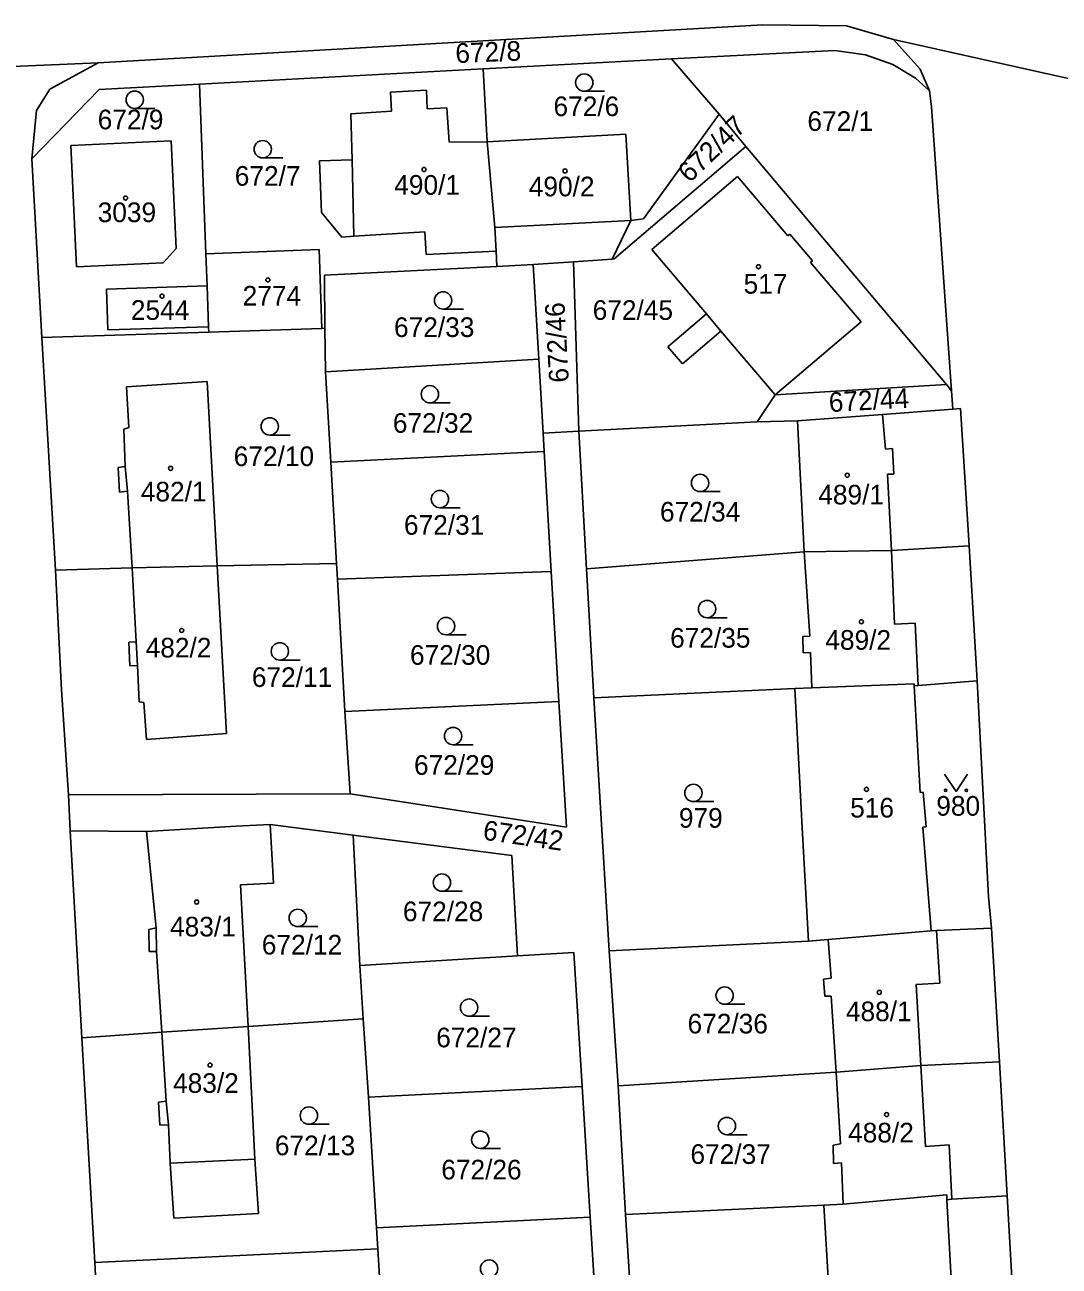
# Model space of a CAD drawing. Extents: x -735249 to -729401, y -1124843 to -1121828.
# Drawn here: x -734320.7 to -734231.2, y -1123536.1 to -1123428.7 of the extents above; entities that cross this region are included whole.
import ezdxf

# ---------------------------------------------------------------- set-up
doc = ezdxf.new("R2010")
doc.units = 0
for name, color, linetype in [('Vrstva 1', 7, 'Continuous'), ('Vrstva 18', 7, 'Continuous'), ('Vrstva 19', 7, 'Continuous'), ('Vrstva 25', 7, 'Continuous'), ('Vrstva 4', 7, 'Continuous')]:
    doc.layers.add(name, color=color, linetype=linetype)

msp = doc.modelspace()

# ---------------------------------------------------------------- linework, layer by layer
at = {"layer": 'Vrstva 1'}
for points in [[(-734314.37, -1123431.97), (-734256.86, -1123428.69)], [(-734256.86, -1123428.69), (-734249.62, -1123428.78)], [(-734249.62, -1123428.78), (-734245.55, -1123429.97)], [(-734245.55, -1123429.97), (-734243.24, -1123432.52)], [(-734245.55, -1123429.97), (-734230.31, -1123433.37)], [(-734264.76, -1123431.62), (-734281.07, -1123432.5)], [(-734264.76, -1123431.62), (-734250.63, -1123430.91)], [(-734260.66, -1123436.43), (-734264.76, -1123431.62)], [(-734250.63, -1123430.91), (-734247.98, -1123431.3)], [(-734247.98, -1123431.3), (-734245.61, -1123432.13)], [(-734338.58, -1123433.03), (-734314.37, -1123431.97)], [(-734318.55, -1123434.25), (-734314.37, -1123431.97)], [(-734281.07, -1123432.5), (-734305.6, -1123433.82)], [(-734281.07, -1123432.5), (-734280.73, -1123438.82)], [(-734245.61, -1123432.13), (-734243.65, -1123433.31)], [(-734243.24, -1123432.52), (-734242.45, -1123434.4)], [(-734305.6, -1123433.82), (-734314.3, -1123434.29)], [(-734305.6, -1123433.82), (-734305.05, -1123448.51)], [(-734243.65, -1123433.31), (-734242.45, -1123434.4)], [(-734314.3, -1123434.29), (-734320.12, -1123440.29)], [(-734318.55, -1123434.25), (-734319.72, -1123436.09)], [(-734285.98, -1123434.33), (-734289.08, -1123434.52)], [(-734289.08, -1123434.52), (-734289.01, -1123436.15)], [(-734285.91, -1123435.96), (-734285.98, -1123434.33)], [(-734242.45, -1123434.4), (-734242.27, -1123435.8)], [(-734319.72, -1123436.09), (-734319.95, -1123438.5)], [(-734289.01, -1123436.15), (-734292.51, -1123436.38)], [(-734284.21, -1123435.86), (-734285.91, -1123435.96)], [(-734284.02, -1123438.83), (-734284.21, -1123435.86)], [(-734242.27, -1123435.8), (-734240.53, -1123460.35)], [(-734292.51, -1123436.38), (-734292.41, -1123440.37)], [(-734267.2, -1123445.47), (-734260.66, -1123436.43)], [(-734258.34, -1123439.22), (-734260.66, -1123436.43)], [(-734268.71, -1123438.16), (-734280.73, -1123438.82)], [(-734268.3, -1123445.63), (-734268.71, -1123438.16)], [(-734320.12, -1123440.29), (-734319.95, -1123438.5)], [(-734316.75, -1123439.13), (-734308.05, -1123438.74)], [(-734316.26, -1123449.64), (-734316.75, -1123439.13)], [(-734308.05, -1123438.74), (-734307.63, -1123448.03)], [(-734280.73, -1123438.82), (-734284.02, -1123438.83)], [(-734280.73, -1123438.82), (-734280.07, -1123446.23)], [(-734258.34, -1123439.22), (-734269.74, -1123448.95)], [(-734240.98, -1123459.81), (-734258.34, -1123439.22)], [(-734320.12, -1123440.29), (-734319.26, -1123455.74)], [(-734292.41, -1123440.37), (-734295.24, -1123440.46)], [(-734295.24, -1123440.46), (-734295.05, -1123444.93)], [(-734259.06, -1123441.8), (-734266.48, -1123448.13)], [(-734254.69, -1123446.94), (-734259.06, -1123441.8)], [(-734295.05, -1123444.93), (-734293.29, -1123447.05)], [(-734269.9, -1123448.96), (-734268.3, -1123445.63)], [(-734268.3, -1123445.63), (-734267.2, -1123445.47)], [(-734293.29, -1123447.05), (-734292.25, -1123446.98)], [(-734292.25, -1123446.98), (-734286.11, -1123446.6)], [(-734286.11, -1123446.6), (-734285.99, -1123448.57)], [(-734280.07, -1123446.23), (-734279.95, -1123448.27)], [(-734254.53, -1123446.81), (-734254.69, -1123446.94)], [(-734252.57, -1123449.12), (-734254.53, -1123446.81)], [(-734307.63, -1123448.03), (-734308.76, -1123449.29)], [(-734305.05, -1123448.51), (-734295.26, -1123448.14)], [(-734304.95, -1123451.28), (-734305.05, -1123448.51)], [(-734295.26, -1123448.14), (-734295.03, -1123454.96)], [(-734285.99, -1123448.57), (-734279.95, -1123448.27)], [(-734279.95, -1123448.27), (-734279.87, -1123449.6)], [(-734273.25, -1123449.2), (-734269.9, -1123448.96)], [(-734269.74, -1123448.95), (-734269.9, -1123448.96)], [(-734266.48, -1123448.13), (-734261.75, -1123453.7)], [(-734252.73, -1123449.26), (-734252.57, -1123449.12)], [(-734308.76, -1123449.29), (-734316.26, -1123449.64)], [(-734279.87, -1123449.6), (-734294.8, -1123450.36)], [(-734279.87, -1123449.6), (-734276.73, -1123449.44)], [(-734273.25, -1123449.2), (-734276.73, -1123449.44)], [(-734276.25, -1123457.61), (-734276.73, -1123449.44)], [(-734272.79, -1123463.85), (-734273.25, -1123449.2)], [(-734248.37, -1123454.39), (-734252.73, -1123449.26)], [(-734313.66, -1123451.56), (-734304.95, -1123451.28)], [(-734304.95, -1123451.28), (-734304.82, -1123454.81)], [(-734294.8, -1123450.36), (-734294.76, -1123454.95)], [(-734313.54, -1123455.09), (-734313.66, -1123451.56)], [(-734261.75, -1123453.7), (-734265.09, -1123456.54)], [(-734255.81, -1123460.71), (-734248.37, -1123454.39)], [(-734304.8, -1123455.27), (-734319.26, -1123455.74)], [(-734304.82, -1123454.81), (-734313.54, -1123455.09)], [(-734304.82, -1123454.81), (-734304.8, -1123455.27)], [(-734295.03, -1123454.96), (-734304.8, -1123455.27)], [(-734294.76, -1123454.95), (-734295.03, -1123454.96)], [(-734294.76, -1123454.95), (-734294.72, -1123458.71)], [(-734263.83, -1123458.03), (-734260.49, -1123455.19)], [(-734260.49, -1123455.19), (-734255.81, -1123460.71)], [(-734319.26, -1123455.74), (-734318.08, -1123475.88)], [(-734265.09, -1123456.54), (-734263.83, -1123458.03)], [(-734294.72, -1123458.71), (-734276.25, -1123457.61)], [(-734275.87, -1123464.01), (-734276.25, -1123457.61)], [(-734294.72, -1123458.71), (-734294.26, -1123466.52)], [(-734311.93, -1123460), (-734304.95, -1123459.55)], [(-734304.95, -1123459.55), (-734304.07, -1123475.51)], [(-734255.81, -1123460.71), (-734240.98, -1123459.81)], [(-734240.98, -1123459.81), (-734240.53, -1123460.35)], [(-734311.73, -1123463.54), (-734311.93, -1123460)], [(-734257.36, -1123463.05), (-734255.81, -1123460.71)], [(-734240.53, -1123460.35), (-734240.42, -1123461.94)], [(-734246.52, -1123462.41), (-734240.42, -1123461.94)], [(-734240.42, -1123461.94), (-734239.77, -1123461.89)], [(-734239.77, -1123461.89), (-734239.01, -1123473.76)], [(-734272.79, -1123463.85), (-734257.36, -1123463.05)], [(-734257.36, -1123463.05), (-734253.87, -1123462.95)], [(-734253.87, -1123462.95), (-734246.52, -1123462.41)], [(-734253.87, -1123462.95), (-734253.29, -1123474.3)], [(-734312.16, -1123463.67), (-734311.73, -1123463.54)], [(-734312.04, -1123466.9), (-734312.16, -1123463.67)], [(-734272.79, -1123463.85), (-734275.87, -1123464.01)], [(-734275.87, -1123464.01), (-734275.78, -1123465.62)], [(-734272.12, -1123475.76), (-734272.79, -1123463.85)], [(-734275.78, -1123465.62), (-734294.26, -1123466.52)], [(-734275.17, -1123475.98), (-734275.78, -1123465.62)], [(-734312.64, -1123466.99), (-734312.04, -1123466.9)], [(-734312.53, -1123469.14), (-734312.64, -1123466.99)], [(-734294.26, -1123466.52), (-734293.75, -1123475.31)], [(-734311.84, -1123469.05), (-734312.53, -1123469.14)], [(-734311.45, -1123475.66), (-734311.84, -1123469.05)], [(-734245.72, -1123474.16), (-734239.01, -1123473.76)], [(-734239.01, -1123473.76), (-734238.33, -1123485.46)], [(-734272.12, -1123475.76), (-734253.29, -1123474.3)], [(-734253.29, -1123474.3), (-734245.72, -1123474.16)], [(-734253.29, -1123474.3), (-734252.79, -1123481.59)], [(-734311.45, -1123475.66), (-734318.08, -1123475.88)], [(-734318.08, -1123475.88), (-734317.55, -1123486.23)], [(-734304.07, -1123475.51), (-734311.45, -1123475.66)], [(-734311.45, -1123475.66), (-734311.09, -1123482.08)], [(-734293.75, -1123475.31), (-734304.07, -1123475.51)], [(-734304.07, -1123475.51), (-734303.28, -1123490)], [(-734293.75, -1123475.31), (-734293.67, -1123476.65)], [(-734275.17, -1123475.98), (-734293.67, -1123476.65)], [(-734274.51, -1123487.24), (-734275.17, -1123475.98)], [(-734271.48, -1123486.93), (-734272.12, -1123475.76)], [(-734293.67, -1123476.65), (-734293.05, -1123488.11)], [(-734311.09, -1123482.08), (-734311.73, -1123482.11)], [(-734311.63, -1123484.15), (-734311.73, -1123482.11)], [(-734252.79, -1123481.59), (-734253.42, -1123481.62)], [(-734253.42, -1123481.62), (-734253.38, -1123483.04)], [(-734252.74, -1123482.99), (-734253.38, -1123483.04)], [(-734252.63, -1123486.05), (-734252.74, -1123482.99)], [(-734310.99, -1123484.12), (-734311.63, -1123484.15)], [(-734310.83, -1123487.28), (-734310.99, -1123484.12)], [(-734243.44, -1123485.85), (-734238.33, -1123485.46)], [(-734238.33, -1123485.46), (-734237.34, -1123504.15)], [(-734317.55, -1123486.23), (-734316.94, -1123495.31)], [(-734271.48, -1123486.93), (-734254.1, -1123486.12)], [(-734254.1, -1123486.12), (-734252.63, -1123486.05)], [(-734254.1, -1123486.12), (-734253.57, -1123495.94)], [(-734252.63, -1123486.05), (-734243.78, -1123485.7)], [(-734243.78, -1123485.7), (-734243.77, -1123485.87)], [(-734243.77, -1123485.87), (-734243.44, -1123485.85)], [(-734243.25, -1123495.11), (-734243.77, -1123485.87)], [(-734310.44, -1123487.33), (-734310.83, -1123487.28)], [(-734310.19, -1123490.52), (-734310.44, -1123487.33)], [(-734293.05, -1123488.11), (-734274.51, -1123487.24)], [(-734273.87, -1123498.12), (-734274.51, -1123487.24)], [(-734270.15, -1123508.81), (-734271.48, -1123486.93)], [(-734293.05, -1123488.11), (-734292.58, -1123495.23)], [(-734303.28, -1123490), (-734310.19, -1123490.52)], [(-734316.94, -1123495.31), (-734292.58, -1123495.23)], [(-734316.94, -1123495.31), (-734316.81, -1123498.44)], [(-734292.58, -1123495.23), (-734273.87, -1123498.12)], [(-734242.99, -1123495.09), (-734243.25, -1123495.11)], [(-734242.73, -1123498.08), (-734242.99, -1123495.09)], [(-734253.57, -1123495.94), (-734253.46, -1123498.17)], [(-734310.2, -1123498.5), (-734316.81, -1123498.44)], [(-734316.81, -1123498.44), (-734315.79, -1123516.33)], [(-734302.44, -1123498.03), (-734310.2, -1123498.5)], [(-734299.49, -1123497.89), (-734302.44, -1123498.03)], [(-734292.32, -1123498.8), (-734299.49, -1123497.89)], [(-734299.2, -1123502.95), (-734299.49, -1123497.89)], [(-734253.46, -1123498.17), (-734252.93, -1123507.98)], [(-734243.01, -1123498.1), (-734242.73, -1123498.08)], [(-734242.3, -1123507.09), (-734243.01, -1123498.1)], [(-734278.58, -1123500.57), (-734292.32, -1123498.8)], [(-734292.32, -1123498.8), (-734291.75, -1123510.08)], [(-734278.09, -1123509.25), (-734278.58, -1123500.57)], [(-734302.06, -1123503.11), (-734299.2, -1123502.95)], [(-734301.39, -1123515.36), (-734302.06, -1123503.11)], [(-734237.34, -1123504.15), (-734237.08, -1123506.84)], [(-734251.2, -1123507.84), (-734242.3, -1123507.09)], [(-734242.3, -1123507.09), (-734241.85, -1123507.06)], [(-734241.85, -1123507.06), (-734237.08, -1123506.84)], [(-734237.08, -1123506.84), (-734236.4, -1123518.41)], [(-734252.93, -1123507.98), (-734270.15, -1123508.81)], [(-734252.93, -1123507.98), (-734251.2, -1123507.84)], [(-734251.2, -1123507.84), (-734250.96, -1123511.19)], [(-734278.09, -1123509.25), (-734291.75, -1123510.08)], [(-734273.21, -1123508.96), (-734278.09, -1123509.25)], [(-734272.5, -1123520.55), (-734273.21, -1123508.96)], [(-734269.39, -1123520.48), (-734270.15, -1123508.81)], [(-734291.75, -1123510.08), (-734291.45, -1123514.69)], [(-734251.62, -1123511.26), (-734250.96, -1123511.19)], [(-734251.49, -1123512.73), (-734251.62, -1123511.26)], [(-734250.95, -1123512.74), (-734251.49, -1123512.73)], [(-734250.52, -1123519.3), (-734250.95, -1123512.74)], [(-734308.88, -1123515.86), (-734301.39, -1123515.36)], [(-734301.39, -1123515.36), (-734291.45, -1123514.69)], [(-734301.39, -1123515.36), (-734300.82, -1123526.85)], [(-734291.45, -1123514.69), (-734291, -1123521.48)], [(-734315.79, -1123516.33), (-734308.88, -1123515.86)], [(-734315.79, -1123516.33), (-734314.68, -1123535.78)], [(-734308.49, -1123521.82), (-734308.88, -1123515.86)], [(-734250.52, -1123519.3), (-734243.2, -1123518.73)], [(-734243.2, -1123518.73), (-734236.4, -1123518.41)], [(-734236.4, -1123518.41), (-734235.74, -1123530.02)], [(-734269.39, -1123520.48), (-734250.52, -1123519.3)], [(-734250.14, -1123525.52), (-734250.52, -1123519.3)], [(-734291, -1123521.48), (-734272.5, -1123520.55)], [(-734271.8, -1123531.85), (-734272.5, -1123520.55)], [(-734268.74, -1123531.64), (-734269.39, -1123520.48)], [(-734309.17, -1123521.91), (-734308.49, -1123521.82)], [(-734309.03, -1123523.9), (-734309.17, -1123521.91)], [(-734291, -1123521.48), (-734290.3, -1123532.77)], [(-734308.29, -1123523.88), (-734309.03, -1123523.9)], [(-734308.14, -1123527.19), (-734308.29, -1123523.88)], [(-734250.78, -1123525.64), (-734250.14, -1123525.52)], [(-734250.74, -1123527.22), (-734250.78, -1123525.64)], [(-734307.84, -1123531.93), (-734308.14, -1123527.19)], [(-734300.82, -1123526.85), (-734300.51, -1123531.53)], [(-734250.05, -1123527.17), (-734250.74, -1123527.22)], [(-734249.91, -1123530.74), (-734250.05, -1123527.17)], [(-734249.91, -1123530.74), (-734251.6, -1123530.81)], [(-734249.91, -1123530.74), (-734240.96, -1123529.92)], [(-734240.94, -1123530.35), (-734240.96, -1123529.92)], [(-734240.51, -1123530.29), (-734240.94, -1123530.35)], [(-734240.94, -1123530.35), (-734240.45, -1123539.31)], [(-734235.74, -1123530.02), (-734240.51, -1123530.29)], [(-734234.52, -1123551.31), (-734235.74, -1123530.02)], [(-734300.51, -1123531.53), (-734307.84, -1123531.93)], [(-734290.3, -1123532.77), (-734271.8, -1123531.85)], [(-734271.12, -1123542.87), (-734271.8, -1123531.85)], [(-734251.6, -1123530.81), (-734268.74, -1123531.64)], [(-734267.33, -1123553.78), (-734268.74, -1123531.64)], [(-734251.6, -1123530.81), (-734251, -1123540.51)], [(-734290.19, -1123534.61), (-734290.3, -1123532.77)], [(-734314.68, -1123535.78), (-734290.19, -1123534.61)], [(-734290.19, -1123534.61), (-734289.63, -1123543.76)], [(-734314.68, -1123535.78), (-734314.15, -1123545.85)]]:
    msp.add_lwpolyline(points, dxfattribs=at)
at = {"layer": 'Vrstva 25'}
for points in [[(-734272.32, -1123434.44), (-734270.57, -1123434.44)], [(-734311.22, -1123435.92), (-734309.47, -1123435.92)], [(-734300.14, -1123440.2), (-734298.39, -1123440.2)], [(-734284.53, -1123453.29), (-734282.78, -1123453.29)], [(-734285.68, -1123461.4), (-734283.93, -1123461.4)], [(-734299.53, -1123464.19), (-734297.78, -1123464.19)], [(-734262.3, -1123469.08), (-734260.55, -1123469.08)], [(-734284.81, -1123470.48), (-734283.06, -1123470.48)], [(-734261.69, -1123479.99), (-734259.94, -1123479.99)], [(-734284.28, -1123481.47), (-734282.53, -1123481.47)], [(-734298.66, -1123483.65), (-734296.91, -1123483.65)], [(-734283.67, -1123490.98), (-734281.92, -1123490.98)], [(-734241.15, -1123493.52), (-734240.15, -1123495.02), (-734239.15, -1123493.52)], [(-734262.87, -1123495.9), (-734261.12, -1123495.9)], [(-734284.63, -1123503.66), (-734282.88, -1123503.66)], [(-734297.11, -1123506.72), (-734295.36, -1123506.72)], [(-734260.17, -1123513.43), (-734258.42, -1123513.43)], [(-734282.28, -1123514.48), (-734280.53, -1123514.48)], [(-734296.15, -1123523.82), (-734294.4, -1123523.82)], [(-734259.98, -1123524.72), (-734258.23, -1123524.72)], [(-734281.32, -1123525.91), (-734279.57, -1123525.91)]]:
    msp.add_lwpolyline(points, dxfattribs=at)
for centre, radius in [((-734272.32, -1123433.69), 0.75), ((-734311.22, -1123435.17), 0.75), ((-734300.14, -1123439.45), 0.75), ((-734286.18, -1123441.21), 0.175), ((-734273.98, -1123441.33), 0.175), ((-734312.01, -1123443.68), 0.175), ((-734257.24, -1123449.62), 0.175), ((-734299.7, -1123450.76), 0.175), ((-734308.85, -1123452.17), 0.175), ((-734284.53, -1123452.54), 0.75), ((-734285.68, -1123460.65), 0.75), ((-734299.53, -1123463.44), 0.75), ((-734308.11, -1123467.07), 0.175), ((-734262.3, -1123468.33), 0.75), ((-734249.56, -1123467.66), 0.175), ((-734284.81, -1123469.73), 0.75), ((-734261.69, -1123479.24), 0.75), ((-734284.28, -1123480.72), 0.75), ((-734248.34, -1123480.34), 0.175), ((-734307.15, -1123481.09), 0.175), ((-734298.66, -1123482.9), 0.75), ((-734283.67, -1123490.23), 0.75), ((-734262.87, -1123495.15), 0.75), ((-734247.9, -1123494.84), 0.175), ((-734241.05, -1123494.92), 0.1), ((-734239.25, -1123494.92), 0.1), ((-734284.63, -1123502.91), 0.75), ((-734305.86, -1123504.59), 0.175), ((-734297.11, -1123505.97), 0.75), ((-734260.17, -1123512.68), 0.75), ((-734246.79, -1123512.41), 0.175), ((-734282.28, -1123513.73), 0.75), ((-734304.7, -1123518.7), 0.175), ((-734296.15, -1123523.07), 0.75), ((-734259.98, -1123523.97), 0.75), ((-734246.16, -1123522.98), 0.175), ((-734281.32, -1123525.16), 0.75), ((-734280.55, -1123536.31), 0.75)]:
    msp.add_circle(centre, radius, dxfattribs=at)
at = {"layer": 'Vrstva 4'}
for points in [[(-734292.41, -1123440.37), (-734292.25, -1123446.98)], [(-734280.07, -1123446.23), (-734268.3, -1123445.63)], [(-734261.75, -1123453.7), (-734260.49, -1123455.19)], [(-734246.52, -1123462.41), (-734246.25, -1123465.4)], [(-734246.25, -1123465.4), (-734245.65, -1123465.36)], [(-734245.54, -1123467.56), (-734245.65, -1123465.36)], [(-734312.04, -1123466.9), (-734311.84, -1123469.05)], [(-734245.54, -1123467.56), (-734246.09, -1123467.56)], [(-734246.09, -1123467.56), (-734245.72, -1123474.16)], [(-734245.72, -1123474.16), (-734245.47, -1123480.54)], [(-734245.47, -1123480.54), (-734243.68, -1123480.46)], [(-734243.68, -1123480.46), (-734243.44, -1123485.85)], [(-734311.09, -1123482.08), (-734310.99, -1123484.12)], [(-734310.2, -1123498.5), (-734309.36, -1123506.83)], [(-734309.36, -1123506.83), (-734310, -1123506.96)], [(-734310, -1123506.96), (-734309.96, -1123508.87)], [(-734309.36, -1123506.83), (-734309.34, -1123508.87)], [(-734241.55, -1123511.62), (-734241.85, -1123507.06)], [(-734309.96, -1123508.87), (-734309.34, -1123508.87)], [(-734309.34, -1123508.87), (-734308.88, -1123515.86)], [(-734241.55, -1123511.62), (-734243.61, -1123511.73)], [(-734243.2, -1123518.73), (-734243.61, -1123511.73)], [(-734243.2, -1123518.73), (-734242.78, -1123525.74)], [(-734308.49, -1123521.82), (-734308.29, -1123523.88)], [(-734240.73, -1123525.59), (-734242.78, -1123525.74)], [(-734240.73, -1123525.59), (-734240.51, -1123530.29)], [(-734308.14, -1123527.19), (-734300.82, -1123526.85)]]:
    msp.add_lwpolyline(points, dxfattribs=at)

# ---------------------------------------------------------------- texts
at = {"layer": 'Vrstva 18'}
for s, rotation, p in [('672/8', 2.30002, (-734283.439, -1123432.003)), ('672/47', 43.70035, (-734263.214, -1123442.428)), ('672/46', 93.20074, (-734273.65, -1123459.602)), ('672/44', 3.20003, (-734251.112, -1123462.2)), ('672/42', 351.9028, (-734281.154, -1123499.181))]:
    msp.add_text(s, height=1.7, rotation=rotation, dxfattribs=at).set_placement(p)
for s, p in [('672/6', (-734274.98, -1123436.59)), ('672/9', (-734314.42, -1123437.73)), ('672/1', (-734253.01, -1123437.87)), ('672/7', (-734302.56, -1123442.61)), ('672/45', (-734271.59, -1123454.22)), ('672/33', (-734288.78, -1123455.7)), ('672/32', (-734288.88, -1123463.99)), ('672/10', (-734302.65, -1123466.87)), ('672/34', (-734265.77, -1123471.67)), ('672/31', (-734287.92, -1123472.81)), ('672/35', (-734264.89, -1123482.58)), ('672/30', (-734287.4, -1123484.06)), ('672/11', (-734301.08, -1123485.98)), ('672/29', (-734287.05, -1123493.58)), ('980', (-734241.86, -1123497.12)), ('979', (-734264.13, -1123498.16)), ('672/28', (-734288.01, -1123506.25)), ('672/12', (-734300.22, -1123509.13)), ('672/36', (-734263.38, -1123515.96)), ('672/27', (-734285.13, -1123517.16)), ('672/13', (-734299.09, -1123526.5)), ('672/37', (-734263.13, -1123527.25)), ('672/26', (-734284.69, -1123528.59))]:
    msp.add_text(s, height=1.7, dxfattribs=at).set_placement(p)
at = {"layer": 'Vrstva 19'}
for s, p in [('490/1', (-734288.76, -1123443.39)), ('490/2', (-734277.12, -1123443.53)), ('3039', (-734314.42, -1123445.76)), ('2774', (-734301.88, -1123452.98)), ('517', (-734258.53, -1123451.95)), ('2544', (-734311.55, -1123454.22)), ('482/1', (-734310.69, -1123469.93)), ('489/1', (-734252.07, -1123470.19)), ('489/2', (-734251.46, -1123482.76)), ('482/2', (-734310.27, -1123483.43)), ('516', (-734249.31, -1123497.28)), ('483/1', (-734308.16, -1123507.57)), ('488/1', (-734249.68, -1123514.9)), ('483/2', (-734307.9, -1123521.1)), ('488/2', (-734249.49, -1123525.39))]:
    msp.add_text(s, height=1.7, dxfattribs=at).set_placement(p)

doc.saveas('drawing.dxf')
